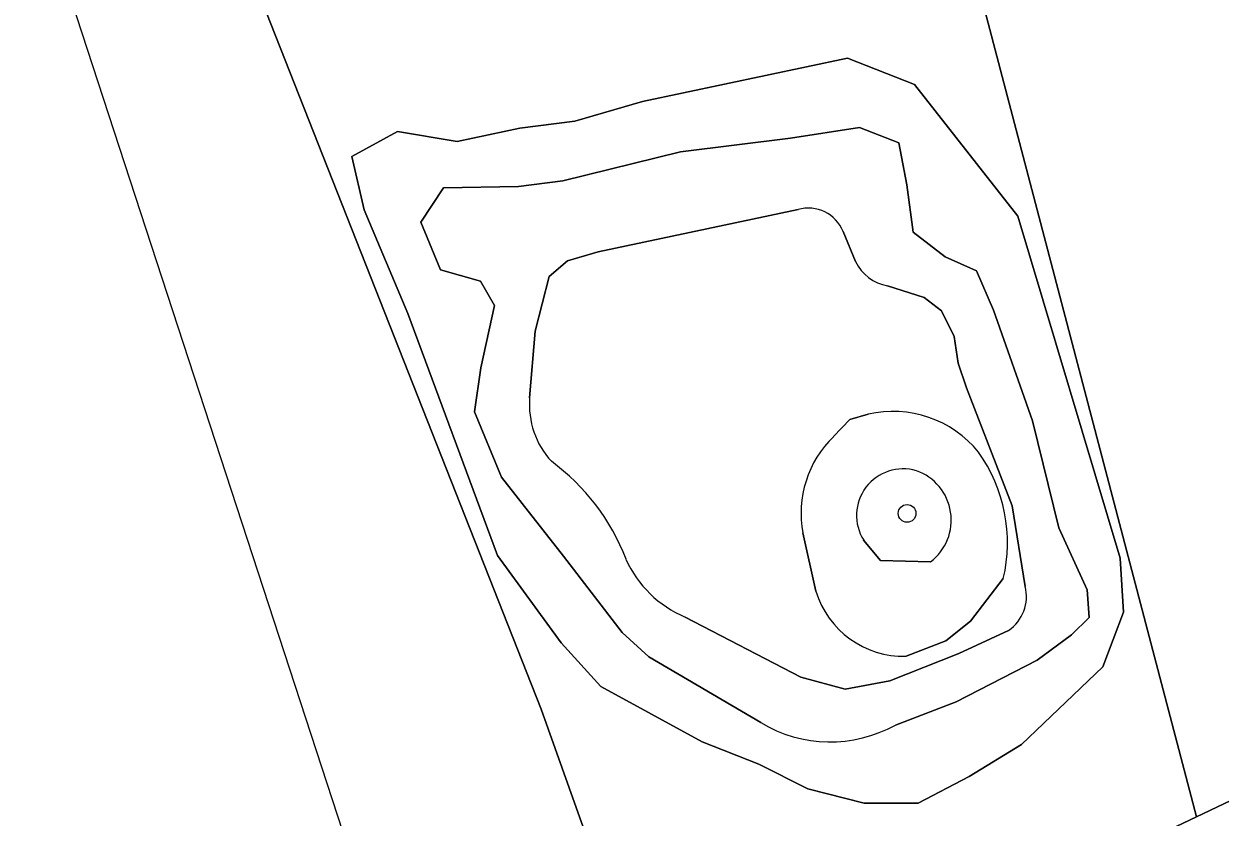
# Model space of a CAD drawing. Extents: x 164494 to 166241, y 382475 to 384495.
# Drawn here: x 164982.4 to 165048.4, y 383769.2 to 383812.9 of the extents above; entities that cross this region are included whole.
import ezdxf

# ---------------------------------------------------------------- set-up
doc = ezdxf.new("R2010")
doc.units = 0
for name, color, linetype in [('IMGEO_Boom', 7, 'Continuous'), ('IMGEO_Bouwland', 7, 'Continuous'), ('IMGEO_Grasland_overig', 7, 'Continuous'), ('IMGEO_Meer_plas_ven_vijver', 7, 'Continuous'), ('IMGEO_Oever', 7, 'Continuous'), ('IMGEO_Waterloop', 7, 'Continuous')]:
    doc.layers.add(name, color=color, linetype=linetype)

msp = doc.modelspace()

# ---------------------------------------------------------------- linework, layer by layer
at = {"layer": 'IMGEO_Boom'}
msp.add_circle((165031.102, 383785.943), 0.489, dxfattribs=at)
at = {"layer": 'IMGEO_Bouwland'}
for points in [[(165138.049, 383949.06), (165081.653, 383927.927), (165072.465, 383925.082), (165064.969, 383924.141), (165059.645, 383925.324), (165058.091, 383928.824), (165056.956, 383929.365), (165039.219, 383973.765), (165036.701, 383976.136), (165030.289, 383977.774), (165017.092, 383981.733), (164998.672, 383984.7), (164992.401, 383984.119), (164980.999, 383981.347), (164948.063, 383971.712), (164938.323, 383968.863), (164933.137, 383966.192), (164932.601, 383965.72), (164950.295, 383916.255), (164966.494, 383870.969), (165006.163, 383749.435)], [(165013.29, 383752.458), (165013.035, 383752.996), (165013.889, 383753.346), (165017.961, 383755.359), (165010.919, 383775.151), (164984.511, 383842.144), (165024.558, 383854.946), (165047.056, 383769.213), (165048.944, 383770.112), (165063.292, 383777.17), (165068.852, 383779.889), (165101.954, 383795.219), (165128.042, 383807.081)]]:
    msp.add_lwpolyline(points, dxfattribs=at)
at = {"layer": 'IMGEO_Grasland_overig'}
for points in [[(165024.558, 383854.946), (164984.511, 383842.144), (165010.919, 383775.151), (165017.961, 383755.359), (165018.575, 383755.662), (165047.056, 383769.213)], [(165043.042, 383780.486), (165041.888, 383777.487), (165037.406, 383773.197), (165034.525, 383771.434), (165031.721, 383769.965), (165028.734, 383769.968), (165025.635, 383770.759), (165022.927, 383772.112), (165019.797, 383773.352), (165014.219, 383776.401), (165012.028, 383778.796), (165008.515, 383783.621), (165003.582, 383796.97), (165001.168, 383802.693), (165000.494, 383805.627), (165003.016, 383807.004), (165006.29, 383806.452), (165009.76, 383807.195), (165012.789, 383807.583), (165016.517, 383808.667), (165027.815, 383811.043), (165031.508, 383809.603), (165037.213, 383802.33), (165042.859, 383783.48)], [(165043.042, 383780.486), (165042.859, 383783.48), (165037.213, 383802.33), (165031.508, 383809.603), (165027.815, 383811.043), (165016.517, 383808.667), (165012.789, 383807.583), (165009.76, 383807.195), (165006.29, 383806.452), (165003.016, 383807.004), (165000.494, 383805.627), (165001.168, 383802.693), (165003.582, 383796.97), (165008.515, 383783.621), (165012.028, 383778.796), (165014.219, 383776.401), (165019.797, 383773.352), (165022.927, 383772.112), (165025.635, 383770.759), (165028.734, 383769.968), (165031.721, 383769.965), (165034.525, 383771.434), (165037.406, 383773.197), (165041.888, 383777.487)]]:
    msp.add_lwpolyline(points, close=True, dxfattribs=at)
for points in [[(165023.034, 383774.403), (165016.87, 383778.031), (165015.387, 383779.38), (165012.153, 383783.584), (165008.734, 383787.939), (165007.256, 383791.541), (165007.608, 383793.978), (165008.351, 383797.416), (165007.584, 383798.757), (165005.38, 383799.374), (165004.289, 383802.006), (165005.535, 383803.892), (165009.676, 383803.974), (165012.126, 383804.286), (165018.605, 383805.889), (165024.67, 383806.639), (165028.48, 383807.231), (165030.648, 383806.379), (165031.092, 383804.068), (165031.433, 383801.455), (165033.195, 383800.097), (165034.927, 383799.32), (165035.866, 383797.145), (165038.013, 383791.038), (165039.476, 383785.147), (165041.04, 383781.723), (165041.151, 383780.206)], [(165028.709, 383784.458), (165029.637, 383783.351), (165032.4, 383783.275)], [(165041.151, 383780.206), (165040.165, 383779.25), (165038.28, 383777.841), (165033.813, 383775.543), (165030.46, 383774.266)]]:
    msp.add_lwpolyline(points, dxfattribs=at)
for centre, radius, start, end in [((165030.887, 383785.827), 2.572, 73.52972, 212.15908), ((165030.651, 383785.573), 2.888, 307.28294, 70.4735), ((165026.866, 383780.799), 7.456, 239.06957, 298.8166)]:
    msp.add_arc(centre, radius, start, end, dxfattribs=at)
at = {"layer": 'IMGEO_Meer_plas_ven_vijver'}
for points in [[(165025.092, 383802.699), (165014.074, 383800.375), (165012.38, 383799.871), (165011.372, 383799.002), (165010.591, 383796.001), (165010.293, 383792.31)], [(165028.267, 383799.828), (165027.576, 383801.496)], [(165037.615, 383781.908), (165036.904, 383786.364), (165034.376, 383792.865), (165033.922, 383794.232), (165033.698, 383795.696), (165032.999, 383797.122), (165032.045, 383797.856), (165030.023, 383798.498)], [(165027.038, 383790.174), (165027.951, 383791.126), (165028.956, 383791.411)], [(165026.07, 383781.649), (165025.363, 383784.863)], [(165036.408, 383782.344), (165034.592, 383780.006), (165033.245, 383778.917), (165031.044, 383778.062)], [(165018.872, 383780.227), (165025.237, 383776.91), (165027.697, 383776.25), (165030.145, 383776.709), (165033.956, 383778.216), (165036.701, 383779.492)]]:
    msp.add_lwpolyline(points, dxfattribs=at)
for centre, radius, start, end in [((165025.663, 383800.713), 2.067, 22.26483, 106.0534), ((165030.417, 383800.843), 2.378, 205.26269, 260.4565), ((165014.889, 383791.932), 4.611, 175.30377, 222.53713), ((165030.325, 383785.485), 6.082, 39.08914, 103.01106), ((165031.157, 383785.955), 5.896, 134.31301, 190.6782), ((165004.346, 383779.102), 12.058, 20.95774, 53.65974), ((165028.018, 383784.327), 8.622, 346.70413, 35.39087), ((165021.28, 383785.961), 6.22, 204.16764, 247.2172), ((165030.924, 383783.138), 5.078, 197.05442, 271.35107), ((165035.414, 383781.36), 2.269, 304.57563, 13.97999)]:
    msp.add_arc(centre, radius, start, end, dxfattribs=at)
at = {"layer": 'IMGEO_Oever'}
for points in [[(165041.151, 383780.206), (165041.04, 383781.723), (165039.476, 383785.147), (165038.013, 383791.038), (165035.866, 383797.145), (165034.927, 383799.32), (165033.195, 383800.097), (165031.433, 383801.455), (165031.092, 383804.068), (165030.648, 383806.379), (165028.48, 383807.231), (165024.67, 383806.639), (165018.605, 383805.889), (165012.126, 383804.286), (165009.676, 383803.974), (165005.535, 383803.892), (165004.289, 383802.006), (165005.38, 383799.374), (165007.584, 383798.757), (165008.351, 383797.416), (165007.608, 383793.978), (165007.256, 383791.541), (165008.734, 383787.939), (165012.153, 383783.584), (165015.387, 383779.38), (165016.87, 383778.031), (165023.034, 383774.403)], [(165010.293, 383792.31), (165010.591, 383796.001), (165011.372, 383799.002), (165012.38, 383799.871), (165014.074, 383800.375), (165025.092, 383802.699)], [(165027.576, 383801.496), (165028.267, 383799.828)], [(165030.023, 383798.498), (165032.045, 383797.856), (165032.999, 383797.122), (165033.698, 383795.696), (165033.922, 383794.232), (165034.376, 383792.865), (165036.904, 383786.364), (165037.615, 383781.908)], [(165028.956, 383791.411), (165027.951, 383791.126), (165027.038, 383790.174)], [(165025.363, 383784.863), (165026.07, 383781.649)], [(165032.4, 383783.275), (165029.637, 383783.351), (165028.709, 383784.458)], [(165031.044, 383778.062), (165033.245, 383778.917), (165034.592, 383780.006), (165036.408, 383782.344)], [(165036.701, 383779.492), (165033.956, 383778.216), (165030.145, 383776.709), (165027.697, 383776.25), (165025.237, 383776.91), (165018.872, 383780.227)], [(165030.46, 383774.266), (165033.813, 383775.543), (165038.28, 383777.841), (165040.165, 383779.25), (165041.151, 383780.206)]]:
    msp.add_lwpolyline(points, dxfattribs=at)
for centre, radius, start, end in [((165025.663, 383800.713), 2.067, 22.26483, 106.0534), ((165030.417, 383800.843), 2.378, 205.26269, 260.4565), ((165014.889, 383791.932), 4.611, 175.30377, 222.53713), ((165030.325, 383785.485), 6.082, 39.08914, 103.01106), ((165031.157, 383785.955), 5.896, 134.31301, 190.6782), ((165004.346, 383779.102), 12.058, 20.95774, 53.65974), ((165028.018, 383784.327), 8.622, 346.70413, 35.39087), ((165030.887, 383785.827), 2.572, 73.52972, 212.15908), ((165030.651, 383785.573), 2.888, 307.28294, 70.4735), ((165021.28, 383785.961), 6.22, 204.16764, 247.2172), ((165030.924, 383783.138), 5.078, 197.05442, 271.35107), ((165035.414, 383781.36), 2.269, 304.57563, 13.97999), ((165026.866, 383780.799), 7.456, 239.06957, 298.8166)]:
    msp.add_arc(centre, radius, start, end, dxfattribs=at)
at = {"layer": 'IMGEO_Waterloop'}
msp.add_lwpolyline([(165064.305, 383775.358), (165063.94, 383776.012), (165063.292, 383777.17), (165048.944, 383770.112), (165047.056, 383769.213), (165018.575, 383755.662), (165019.083, 383754.67), (165019.467, 383753.928)], close=True, dxfattribs=at)

doc.saveas('drawing.dxf')
